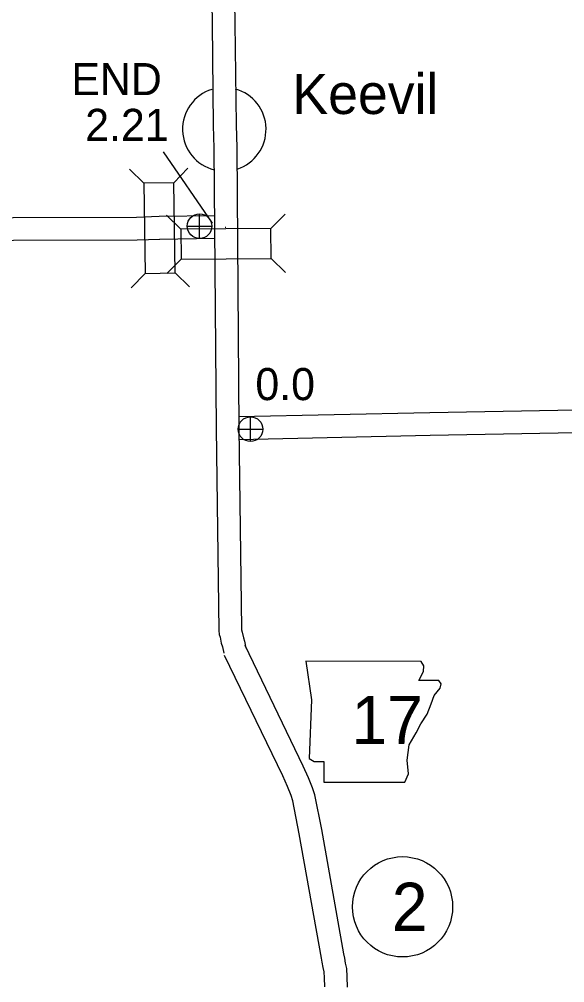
# Model space of a CAD drawing. Extents: x -939622 to -934222, y 1383701 to 1385301.
# Drawn here: x -935999.48 to -935977.92, y 1384152.17 to 1384190.21 of the extents above; entities that cross this region are included whole.
import ezdxf

# ---------------------------------------------------------------- set-up
doc = ezdxf.new("R2010")
doc.units = 0
for name, color, linetype in [('Level 10', 7, 'Continuous'), ('Level 20', 7, 'Continuous'), ('Level 21', 7, 'Continuous'), ('Level 24', 7, 'Continuous'), ('Level 25', 7, 'Continuous'), ('Level 26', 7, 'Continuous'), ('Level 27', 7, 'Continuous')]:
    doc.layers.add(name, color=color, linetype=linetype)

msp = doc.modelspace()

# ---------------------------------------------------------------- linework, layer by layer
at = {"layer": 'Level 10'}
for points in [[(-935991.549, 1384214.831), (-935991.48, 1384214.032), (-935991.453, 1384212.676), (-935991.238, 1384206.119), (-935991.103, 1384197.975), (-935991.006, 1384193.49), (-935990.956, 1384190.039), (-935990.908, 1384186.037), (-935990.883, 1384185.134), (-935990.801, 1384174.063), (-935990.696, 1384166.153), (-935990.687, 1384166.097), (-935990.666, 1384166.014), (-935990.619, 1384165.791), (-935990.578, 1384165.652), (-935990.517, 1384165.382)], [(-935992.398, 1384214.192), (-935992.38, 1384213.984), (-935992.353, 1384212.652), (-935992.138, 1384206.097), (-935992.003, 1384197.958), (-935991.905, 1384193.474), (-935991.856, 1384190.027), (-935991.808, 1384186.019), (-935991.783, 1384185.118), (-935991.701, 1384174.054), (-935991.595, 1384166.081), (-935991.57, 1384165.916), (-935991.542, 1384165.808), (-935991.492, 1384165.572), (-935991.45, 1384165.425), (-935991.394, 1384165.182)], [(-935993.953, 1384182.414), (-935994.839, 1384182.381), (-935999.716, 1384182.367), (-936008.25, 1384182.19)], [(-935991.75, 1384182.447), (-935993.943, 1384182.414)], [(-935991.336, 1384182.003), (-935991.31, 1384182.004)], [(-935993.919, 1384181.515), (-935994.821, 1384181.481), (-935999.706, 1384181.467), (-936008.438, 1384181.286)], [(-935991.751, 1384181.547), (-935993.929, 1384181.514)], [(-935990.818, 1384174.518), (-935983.251, 1384174.688), (-935975.286, 1384174.83), (-935967.338, 1384174.905), (-935959.364, 1384175.008), (-935953.425, 1384175.108)], [(-935990.799, 1384173.618), (-935983.233, 1384173.788), (-935975.274, 1384173.93), (-935967.328, 1384174.005), (-935959.351, 1384174.109), (-935953.159, 1384174.212)], [(-935986.503, 1384151.994), (-935986.513, 1384152.407), (-935986.533, 1384152.731), (-935986.58, 1384152.938), (-935986.613, 1384153.138), (-935986.645, 1384153.306), (-935987.524, 1384158.217), (-935987.792, 1384159.583), (-935987.89, 1384159.865), (-935988.039, 1384160.262), (-935988.254, 1384160.719), (-935990.55, 1384165.478)], [(-935987.403, 1384152.012), (-935987.412, 1384152.368), (-935987.427, 1384152.603), (-935987.464, 1384152.767), (-935987.499, 1384152.98), (-935987.53, 1384153.141), (-935988.409, 1384158.051), (-935988.663, 1384159.347), (-935988.736, 1384159.559), (-935988.869, 1384159.912), (-935989.066, 1384160.332), (-935991.361, 1384165.087)]]:
    msp.add_lwpolyline(points, dxfattribs=at)
at = {"layer": 'Level 20'}
for p, q in [((-935994.557, 1384183.737), (-935995.125, 1384184.289)), ((-935993.369, 1384183.755), (-935992.817, 1384184.323)), ((-935993.091, 1384181.922), (-935993.656, 1384182.477)), ((-935989.528, 1384181.948), (-935988.972, 1384182.512)), ((-935993.083, 1384180.734), (-935993.638, 1384180.169)), ((-935989.519, 1384180.76), (-935988.955, 1384180.204)), ((-935994.503, 1384180.173), (-935995.055, 1384179.605)), ((-935993.315, 1384180.191), (-935992.747, 1384179.64))]:
    msp.add_line(p, q, dxfattribs=at)
for points in [[(-935993.315, 1384180.191), (-935993.369, 1384183.755), (-935994.557, 1384183.737), (-935994.503, 1384180.173)], [(-935993.083, 1384180.734), (-935989.519, 1384180.76), (-935989.528, 1384181.948), (-935993.091, 1384181.922)]]:
    msp.add_lwpolyline(points, close=True, dxfattribs=at)
at = {"layer": 'Level 21'}
msp.add_lwpolyline([(-935988.15, 1384164.858), (-935987.921, 1384163.335), (-935988.023, 1384161.026), (-935987.82, 1384160.899), (-935987.439, 1384160.899), (-935987.439, 1384160.087), (-935984.242, 1384160.087), (-935984.089, 1384160.417), (-935984.14, 1384160.95), (-935984.064, 1384161.559), (-935983.785, 1384162.041), (-935983.607, 1384162.396), (-935983.353, 1384162.777), (-935983.201, 1384163.183), (-935983.074, 1384163.513), (-935982.846, 1384163.792), (-935982.795, 1384163.97), (-935982.897, 1384164.097), (-935983.683, 1384164.097), (-935983.506, 1384164.452), (-935983.48, 1384164.68), (-935983.586, 1384164.856)], close=True, dxfattribs=at)
at = {"layer": 'Level 24'}
for start, end in [(107.2704, 256.1481), (287.9093, 74.547)]:
    msp.add_arc((-935991.373, 1384185.864), 1.65, start, end, dxfattribs=at)
at = {"layer": 'Level 25'}
msp.add_line((-935991.843, 1384182.159), (-935993.771, 1384184.977), dxfattribs=at)
at = {"layer": 'Level 26'}
for p, q in [((-935992.35, 1384181.554), (-935992.35, 1384182.529)), ((-935992.837, 1384182.041), (-935991.862, 1384182.041)), ((-935990.338, 1384173.535), (-935990.338, 1384174.51)), ((-935990.825, 1384174.023), (-935989.85, 1384174.023))]:
    msp.add_line(p, q, dxfattribs=at)
for centre in [(-935992.35, 1384182.041), (-935990.338, 1384174.023)]:
    msp.add_circle(centre, 0.487, dxfattribs=at)
at = {"layer": 'Level 27'}
msp.add_circle((-935984.328, 1384155.166), 1.98, dxfattribs=at)

# ---------------------------------------------------------------- texts
at = {"layer": 'Level 21'}
msp.add_text('17', height=1.9008, dxfattribs=at).set_placement((-935986.352, 1384161.591))
at = {"layer": 'Level 24'}
msp.add_text('Keevil', height=1.584, dxfattribs=at).set_placement((-935988.68, 1384186.467))
at = {"layer": 'Level 25'}
for s, p in [('END', (-935997.42, 1384187.211)), ('2.21', (-935996.872, 1384185.404)), ('0.0', (-935990.144, 1384175.17))]:
    msp.add_text(s, height=1.2672, dxfattribs=at).set_placement(p)
at = {"layer": 'Level 27'}
msp.add_text('2', height=1.901, dxfattribs=at).set_placement((-935984.753, 1384154.216))

doc.saveas('drawing.dxf')
